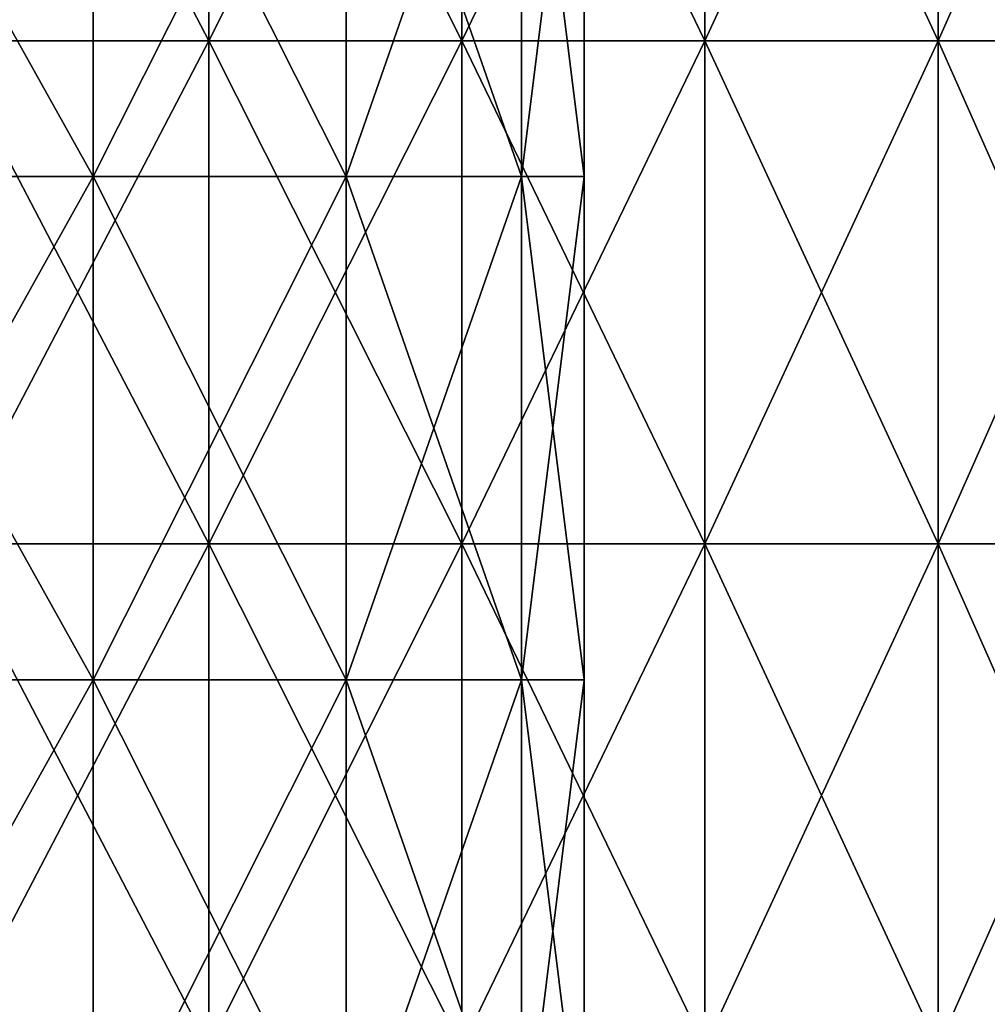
# Model space of a CAD drawing. Header units: inches. Extents: x -4.75 to 4.5, y 0 to 1.88.
# Tile 379 of 462: x 3.03 to 3.18, y 1.41 to 1.57. Entities that reach past the tile are written whole.
import ezdxf

# ---------------------------------------------------------------- set-up
doc = ezdxf.new("R2010")
doc.units = ezdxf.units.IN
doc.header["$LTSCALE"] = 101.851852
doc.header["$MEASUREMENT"] = 0
for name, color, linetype in [('12', 7, 'CONTINUOUS'), ('63', 7, 'CONTINUOUS'), ('64', 7, 'CONTINUOUS')]:
    doc.layers.add(name, color=color, linetype=linetype)

msp = doc.modelspace()

# ---------------------------------------------------------------- linework, layer by layer
at = {"layer": '12', "color": 13, "linetype": 'Continuous', "true_color": 0xd67263}
for points in [[(3.05743, 1.6435, 1.82852), (3.01564, 1.6435, 1.89666), (3.05743, 1.56342, 1.82852), (3.05743, 1.6435, 1.82852)], [(3.05743, 1.56342, 1.82852), (3.01564, 1.6435, 1.89666), (3.01564, 1.56342, 1.89666), (3.05743, 1.56342, 1.82852)], [(3.01564, 1.6435, -1.89666), (3.05743, 1.6435, -1.82852), (3.01564, 1.56342, -1.89666), (3.01564, 1.6435, -1.89666)], [(3.01564, 1.56342, -1.89666), (3.05743, 1.6435, -1.82852), (3.05743, 1.56342, -1.82852), (3.01564, 1.56342, -1.89666)], [(3.09769, 1.6435, 1.75947), (3.05743, 1.6435, 1.82852), (3.09769, 1.56342, 1.75947), (3.09769, 1.6435, 1.75947)], [(3.09769, 1.56342, 1.75947), (3.05743, 1.6435, 1.82852), (3.05743, 1.56342, 1.82852), (3.09769, 1.56342, 1.75947)], [(3.05743, 1.6435, -1.82852), (3.09769, 1.6435, -1.75947), (3.05743, 1.56342, -1.82852), (3.05743, 1.6435, -1.82852)], [(3.05743, 1.56342, -1.82852), (3.09769, 1.6435, -1.75947), (3.09769, 1.56342, -1.75947), (3.05743, 1.56342, -1.82852)], [(3.13638, 1.6435, 1.68954), (3.09769, 1.6435, 1.75947), (3.13638, 1.56342, 1.68954), (3.13638, 1.6435, 1.68954)], [(3.13638, 1.56342, 1.68954), (3.09769, 1.6435, 1.75947), (3.09769, 1.56342, 1.75947), (3.13638, 1.56342, 1.68954)], [(3.09769, 1.6435, -1.75947), (3.13638, 1.6435, -1.68954), (3.09769, 1.56342, -1.75947), (3.09769, 1.6435, -1.75947)], [(3.09769, 1.56342, -1.75947), (3.13638, 1.6435, -1.68954), (3.13638, 1.56342, -1.68954), (3.09769, 1.56342, -1.75947)], [(3.17349, 1.6435, 1.61875), (3.13638, 1.6435, 1.68954), (3.17349, 1.56342, 1.61875), (3.17349, 1.6435, 1.61875)], [(3.17349, 1.56342, 1.61875), (3.13638, 1.6435, 1.68954), (3.13638, 1.56342, 1.68954), (3.17349, 1.56342, 1.61875)], [(3.13638, 1.6435, -1.68954), (3.17349, 1.6435, -1.61875), (3.13638, 1.56342, -1.68954), (3.13638, 1.6435, -1.68954)], [(3.13638, 1.56342, -1.68954), (3.17349, 1.6435, -1.61875), (3.17349, 1.56342, -1.61875), (3.13638, 1.56342, -1.68954)], [(3.20901, 1.6435, 1.54714), (3.17349, 1.6435, 1.61875), (3.20901, 1.56342, 1.54714), (3.20901, 1.6435, 1.54714)], [(3.20901, 1.56342, 1.54714), (3.17349, 1.6435, 1.61875), (3.17349, 1.56342, 1.61875), (3.20901, 1.56342, 1.54714)], [(3.17349, 1.6435, -1.61875), (3.20901, 1.6435, -1.54714), (3.17349, 1.56342, -1.61875), (3.17349, 1.6435, -1.61875)], [(3.17349, 1.56342, -1.61875), (3.20901, 1.6435, -1.54714), (3.20901, 1.56342, -1.54714), (3.17349, 1.56342, -1.61875)], [(3.05743, 1.56342, 1.82852), (3.01564, 1.56342, 1.89666), (3.05743, 1.48334, 1.82852), (3.05743, 1.56342, 1.82852)], [(3.05743, 1.48334, 1.82852), (3.01564, 1.56342, 1.89666), (3.01564, 1.48334, 1.89666), (3.05743, 1.48334, 1.82852)], [(3.01564, 1.56342, -1.89666), (3.05743, 1.56342, -1.82852), (3.01564, 1.48334, -1.89666), (3.01564, 1.56342, -1.89666)], [(3.01564, 1.48334, -1.89666), (3.05743, 1.56342, -1.82852), (3.05743, 1.48334, -1.82852), (3.01564, 1.48334, -1.89666)], [(3.09769, 1.56342, 1.75947), (3.05743, 1.56342, 1.82852), (3.09769, 1.48334, 1.75947), (3.09769, 1.56342, 1.75947)], [(3.09769, 1.48334, 1.75947), (3.05743, 1.56342, 1.82852), (3.05743, 1.48334, 1.82852), (3.09769, 1.48334, 1.75947)], [(3.05743, 1.56342, -1.82852), (3.09769, 1.56342, -1.75947), (3.05743, 1.48334, -1.82852), (3.05743, 1.56342, -1.82852)], [(3.05743, 1.48334, -1.82852), (3.09769, 1.56342, -1.75947), (3.09769, 1.48334, -1.75947), (3.05743, 1.48334, -1.82852)], [(3.13638, 1.56342, 1.68954), (3.09769, 1.56342, 1.75947), (3.13638, 1.48334, 1.68954), (3.13638, 1.56342, 1.68954)], [(3.13638, 1.48334, 1.68954), (3.09769, 1.56342, 1.75947), (3.09769, 1.48334, 1.75947), (3.13638, 1.48334, 1.68954)], [(3.09769, 1.56342, -1.75947), (3.13638, 1.56342, -1.68954), (3.09769, 1.48334, -1.75947), (3.09769, 1.56342, -1.75947)], [(3.09769, 1.48334, -1.75947), (3.13638, 1.56342, -1.68954), (3.13638, 1.48334, -1.68954), (3.09769, 1.48334, -1.75947)], [(3.17349, 1.56342, 1.61875), (3.13638, 1.56342, 1.68954), (3.17349, 1.48334, 1.61875), (3.17349, 1.56342, 1.61875)], [(3.17349, 1.48334, 1.61875), (3.13638, 1.56342, 1.68954), (3.13638, 1.48334, 1.68954), (3.17349, 1.48334, 1.61875)], [(3.13638, 1.56342, -1.68954), (3.17349, 1.56342, -1.61875), (3.13638, 1.48334, -1.68954), (3.13638, 1.56342, -1.68954)], [(3.13638, 1.48334, -1.68954), (3.17349, 1.56342, -1.61875), (3.17349, 1.48334, -1.61875), (3.13638, 1.48334, -1.68954)], [(3.20901, 1.56342, 1.54714), (3.17349, 1.56342, 1.61875), (3.20901, 1.48334, 1.54714), (3.20901, 1.56342, 1.54714)], [(3.20901, 1.48334, 1.54714), (3.17349, 1.56342, 1.61875), (3.17349, 1.48334, 1.61875), (3.20901, 1.48334, 1.54714)], [(3.17349, 1.56342, -1.61875), (3.20901, 1.56342, -1.54714), (3.17349, 1.48334, -1.61875), (3.17349, 1.56342, -1.61875)], [(3.17349, 1.48334, -1.61875), (3.20901, 1.56342, -1.54714), (3.20901, 1.48334, -1.54714), (3.17349, 1.48334, -1.61875)], [(3.05743, 1.40326, -1.82852), (3.01564, 1.40326, -1.89666), (3.05743, 1.48334, -1.82852), (3.05743, 1.40326, -1.82852)], [(3.01564, 1.40326, -1.89666), (3.01564, 1.48334, -1.89666), (3.05743, 1.48334, -1.82852), (3.01564, 1.40326, -1.89666)], [(3.01564, 1.40326, 1.89666), (3.05743, 1.40326, 1.82852), (3.01564, 1.48334, 1.89666), (3.01564, 1.40326, 1.89666)], [(3.05743, 1.40326, 1.82852), (3.05743, 1.48334, 1.82852), (3.01564, 1.48334, 1.89666), (3.05743, 1.40326, 1.82852)], [(3.09769, 1.40326, -1.75947), (3.05743, 1.40326, -1.82852), (3.09769, 1.48334, -1.75947), (3.09769, 1.40326, -1.75947)], [(3.05743, 1.40326, -1.82852), (3.05743, 1.48334, -1.82852), (3.09769, 1.48334, -1.75947), (3.05743, 1.40326, -1.82852)], [(3.05743, 1.40326, 1.82852), (3.09769, 1.40326, 1.75947), (3.05743, 1.48334, 1.82852), (3.05743, 1.40326, 1.82852)], [(3.09769, 1.40326, 1.75947), (3.09769, 1.48334, 1.75947), (3.05743, 1.48334, 1.82852), (3.09769, 1.40326, 1.75947)], [(3.13638, 1.40326, -1.68954), (3.09769, 1.40326, -1.75947), (3.13638, 1.48334, -1.68954), (3.13638, 1.40326, -1.68954)], [(3.09769, 1.40326, -1.75947), (3.09769, 1.48334, -1.75947), (3.13638, 1.48334, -1.68954), (3.09769, 1.40326, -1.75947)], [(3.09769, 1.40326, 1.75947), (3.13638, 1.40326, 1.68954), (3.09769, 1.48334, 1.75947), (3.09769, 1.40326, 1.75947)], [(3.13638, 1.40326, 1.68954), (3.13638, 1.48334, 1.68954), (3.09769, 1.48334, 1.75947), (3.13638, 1.40326, 1.68954)], [(3.17349, 1.40326, -1.61875), (3.13638, 1.40326, -1.68954), (3.17349, 1.48334, -1.61875), (3.17349, 1.40326, -1.61875)], [(3.13638, 1.40326, -1.68954), (3.13638, 1.48334, -1.68954), (3.17349, 1.48334, -1.61875), (3.13638, 1.40326, -1.68954)], [(3.13638, 1.40326, 1.68954), (3.17349, 1.40326, 1.61875), (3.13638, 1.48334, 1.68954), (3.13638, 1.40326, 1.68954)], [(3.17349, 1.40326, 1.61875), (3.17349, 1.48334, 1.61875), (3.13638, 1.48334, 1.68954), (3.17349, 1.40326, 1.61875)], [(3.20901, 1.40326, -1.54714), (3.17349, 1.40326, -1.61875), (3.20901, 1.48334, -1.54714), (3.20901, 1.40326, -1.54714)], [(3.17349, 1.40326, -1.61875), (3.17349, 1.48334, -1.61875), (3.20901, 1.48334, -1.54714), (3.17349, 1.40326, -1.61875)], [(3.17349, 1.40326, 1.61875), (3.20901, 1.40326, 1.54714), (3.17349, 1.48334, 1.61875), (3.17349, 1.40326, 1.61875)], [(3.20901, 1.40326, 1.54714), (3.20901, 1.48334, 1.54714), (3.17349, 1.48334, 1.61875), (3.20901, 1.40326, 1.54714)]]:
    msp.add_3dface(points, dxfattribs=at)
at = {"layer": '63', "color": 13, "linetype": 'Continuous', "true_color": 0xd67263}
for points in [[(3.03903, 1.62188, 0.99999), (2.9943, 1.62188, 0.99999), (3.03903, 1.5418, 0.99999), (3.03903, 1.62188, 0.99999)], [(3.03903, 1.5418, 0.99999), (2.9943, 1.62188, 0.99999), (2.9943, 1.5418, 0.99999), (3.03903, 1.5418, 0.99999)], [(3.07932, 1.62188, 1.0194), (3.03903, 1.62188, 0.99999), (3.07932, 1.5418, 1.0194), (3.07932, 1.62188, 1.0194)], [(3.07932, 1.5418, 1.0194), (3.03903, 1.62188, 0.99999), (3.03903, 1.5418, 0.99999), (3.07932, 1.5418, 1.0194)], [(3.10721, 1.62188, 1.05437), (3.07932, 1.62188, 1.0194), (3.10721, 1.5418, 1.05437), (3.10721, 1.62188, 1.05437)], [(3.10721, 1.5418, 1.05437), (3.07932, 1.62188, 1.0194), (3.07932, 1.5418, 1.0194), (3.10721, 1.5418, 1.05437)], [(3.11716, 1.62188, 1.09798), (3.10721, 1.62188, 1.05437), (3.11716, 1.5418, 1.09798), (3.11716, 1.62188, 1.09798)], [(3.11716, 1.5418, 1.09798), (3.10721, 1.62188, 1.05437), (3.10721, 1.5418, 1.05437), (3.11716, 1.5418, 1.09798)], [(3.03903, 1.5418, 0.99999), (2.9943, 1.5418, 0.99999), (3.03903, 1.46172, 0.99999), (3.03903, 1.5418, 0.99999)], [(3.03903, 1.46172, 0.99999), (2.9943, 1.5418, 0.99999), (2.9943, 1.46172, 0.99999), (3.03903, 1.46172, 0.99999)], [(3.07932, 1.5418, 1.0194), (3.03903, 1.5418, 0.99999), (3.07932, 1.46172, 1.0194), (3.07932, 1.5418, 1.0194)], [(3.07932, 1.46172, 1.0194), (3.03903, 1.5418, 0.99999), (3.03903, 1.46172, 0.99999), (3.07932, 1.46172, 1.0194)], [(3.10721, 1.5418, 1.05437), (3.07932, 1.5418, 1.0194), (3.10721, 1.46172, 1.05437), (3.10721, 1.5418, 1.05437)], [(3.10721, 1.46172, 1.05437), (3.07932, 1.5418, 1.0194), (3.07932, 1.46172, 1.0194), (3.10721, 1.46172, 1.05437)], [(3.11716, 1.5418, 1.09798), (3.10721, 1.5418, 1.05437), (3.11716, 1.46172, 1.09798), (3.11716, 1.5418, 1.09798)], [(3.11716, 1.46172, 1.09798), (3.10721, 1.5418, 1.05437), (3.10721, 1.46172, 1.05437), (3.11716, 1.46172, 1.09798)], [(3.03903, 1.46172, 0.99999), (2.9943, 1.46172, 0.99999), (3.03903, 1.38164, 0.99999), (3.03903, 1.46172, 0.99999)], [(3.03903, 1.38164, 0.99999), (2.9943, 1.46172, 0.99999), (2.9943, 1.38164, 0.99999), (3.03903, 1.38164, 0.99999)], [(3.07932, 1.46172, 1.0194), (3.03903, 1.46172, 0.99999), (3.07932, 1.38164, 1.0194), (3.07932, 1.46172, 1.0194)], [(3.07932, 1.38164, 1.0194), (3.03903, 1.46172, 0.99999), (3.03903, 1.38164, 0.99999), (3.07932, 1.38164, 1.0194)], [(3.10721, 1.46172, 1.05437), (3.07932, 1.46172, 1.0194), (3.10721, 1.38164, 1.05437), (3.10721, 1.46172, 1.05437)], [(3.10721, 1.38164, 1.05437), (3.07932, 1.46172, 1.0194), (3.07932, 1.38164, 1.0194), (3.10721, 1.38164, 1.05437)], [(3.11716, 1.46172, 1.09798), (3.10721, 1.46172, 1.05437), (3.11716, 1.38164, 1.09798), (3.11716, 1.46172, 1.09798)], [(3.11716, 1.38164, 1.09798), (3.10721, 1.46172, 1.05437), (3.10721, 1.38164, 1.05437), (3.11716, 1.38164, 1.09798)]]:
    msp.add_3dface(points, dxfattribs=at)
at = {"layer": '64', "color": 13, "linetype": 'Continuous', "true_color": 0xd67263}
for points in [[(2.9943, 1.62188, 1.19596), (3.03903, 1.62188, 1.19596), (2.9943, 1.5418, 1.19596), (2.9943, 1.62188, 1.19596)], [(2.9943, 1.5418, 1.19596), (3.03903, 1.62188, 1.19596), (3.03903, 1.5418, 1.19596), (2.9943, 1.5418, 1.19596)], [(3.03903, 1.62188, 1.19596), (3.07932, 1.62188, 1.17655), (3.03903, 1.5418, 1.19596), (3.03903, 1.62188, 1.19596)], [(3.03903, 1.5418, 1.19596), (3.07932, 1.62188, 1.17655), (3.07932, 1.5418, 1.17655), (3.03903, 1.5418, 1.19596)], [(3.07932, 1.62188, 1.17655), (3.10721, 1.62188, 1.14158), (3.07932, 1.5418, 1.17655), (3.07932, 1.62188, 1.17655)], [(3.07932, 1.5418, 1.17655), (3.10721, 1.62188, 1.14158), (3.10721, 1.5418, 1.14158), (3.07932, 1.5418, 1.17655)], [(3.11716, 1.62188, 1.09798), (3.11716, 1.5418, 1.09798), (3.10721, 1.5418, 1.14158), (3.11716, 1.62188, 1.09798)], [(3.10721, 1.62188, 1.14158), (3.11716, 1.62188, 1.09798), (3.10721, 1.5418, 1.14158), (3.10721, 1.62188, 1.14158)], [(2.9943, 1.5418, 1.19596), (3.03903, 1.5418, 1.19596), (2.9943, 1.46172, 1.19596), (2.9943, 1.5418, 1.19596)], [(2.9943, 1.46172, 1.19596), (3.03903, 1.5418, 1.19596), (3.03903, 1.46172, 1.19596), (2.9943, 1.46172, 1.19596)], [(3.03903, 1.5418, 1.19596), (3.07932, 1.5418, 1.17655), (3.03903, 1.46172, 1.19596), (3.03903, 1.5418, 1.19596)], [(3.03903, 1.46172, 1.19596), (3.07932, 1.5418, 1.17655), (3.07932, 1.46172, 1.17655), (3.03903, 1.46172, 1.19596)], [(3.07932, 1.5418, 1.17655), (3.10721, 1.5418, 1.14158), (3.07932, 1.46172, 1.17655), (3.07932, 1.5418, 1.17655)], [(3.07932, 1.46172, 1.17655), (3.10721, 1.5418, 1.14158), (3.10721, 1.46172, 1.14158), (3.07932, 1.46172, 1.17655)], [(3.11716, 1.5418, 1.09798), (3.11716, 1.46172, 1.09798), (3.10721, 1.46172, 1.14158), (3.11716, 1.5418, 1.09798)], [(3.10721, 1.5418, 1.14158), (3.11716, 1.5418, 1.09798), (3.10721, 1.46172, 1.14158), (3.10721, 1.5418, 1.14158)], [(2.9943, 1.46172, 1.19596), (3.03903, 1.46172, 1.19596), (2.9943, 1.38164, 1.19596), (2.9943, 1.46172, 1.19596)], [(2.9943, 1.38164, 1.19596), (3.03903, 1.46172, 1.19596), (3.03903, 1.38164, 1.19596), (2.9943, 1.38164, 1.19596)], [(3.03903, 1.46172, 1.19596), (3.07932, 1.46172, 1.17655), (3.03903, 1.38164, 1.19596), (3.03903, 1.46172, 1.19596)], [(3.03903, 1.38164, 1.19596), (3.07932, 1.46172, 1.17655), (3.07932, 1.38164, 1.17655), (3.03903, 1.38164, 1.19596)], [(3.07932, 1.46172, 1.17655), (3.10721, 1.46172, 1.14158), (3.07932, 1.38164, 1.17655), (3.07932, 1.46172, 1.17655)], [(3.07932, 1.38164, 1.17655), (3.10721, 1.46172, 1.14158), (3.10721, 1.38164, 1.14158), (3.07932, 1.38164, 1.17655)], [(3.11716, 1.46172, 1.09798), (3.11716, 1.38164, 1.09798), (3.10721, 1.38164, 1.14158), (3.11716, 1.46172, 1.09798)], [(3.10721, 1.46172, 1.14158), (3.11716, 1.46172, 1.09798), (3.10721, 1.38164, 1.14158), (3.10721, 1.46172, 1.14158)]]:
    msp.add_3dface(points, dxfattribs=at)

doc.saveas('drawing.dxf')
